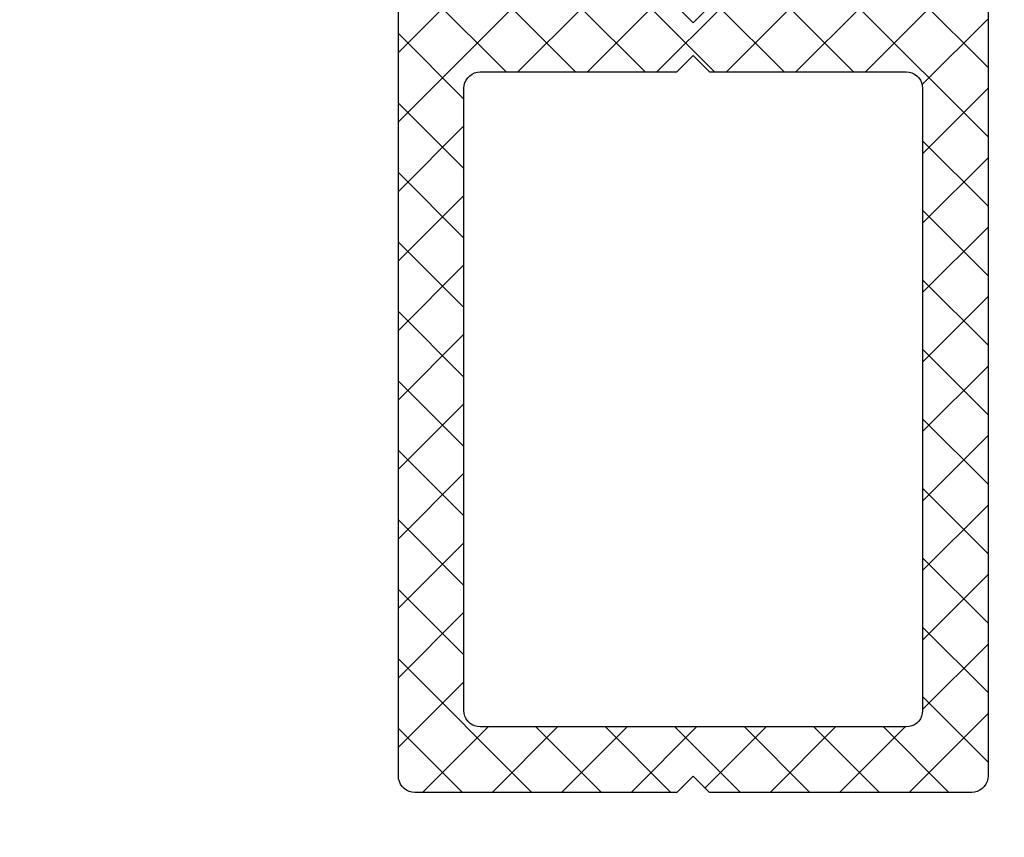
# Model space of a CAD drawing. Extents: x 4615668 to 9294084, y 5325188 to 10688993.
# Tile 309 of 656: x 4636891.86 to 4636894.86, y 5331429.39 to 5331431.88. Entities that reach past the tile are written whole.
import ezdxf

# ---------------------------------------------------------------- set-up
doc = ezdxf.new("R2010")
doc.units = 0
doc.header["$MEASUREMENT"] = 0
doc.layers.add('A_wymiary', color=152, linetype='Continuous', lineweight=5)
doc.layers.add('CrossSectionsProfils', color=7, linetype='Continuous')
doc.styles.add('wewn', font='arial.ttf', dxfattribs={"height": 12})
doc.dimstyles.new('Kopia 1do100 wew', dxfattribs={"dimscale": 0.5, "dimtxt": 8, "dimasz": 15, "dimexe": 20, "dimexo": 0, "dimgap": 5, "dimtad": 1, "dimdec": 0, "dimzin": 9, "dimtxsty": 'wewn', "dimblk": 'ARCHTICK', "dimcen": 3, "dimdle": 20, "dimclrd": 256, "dimclre": 256, "dimclrt": 256, "dimadec": 0, "dimazin": 2, "dimtfac": 1, "dimtdec": 0, "dimtix": 1, "dimtmove": 2, "dimatfit": 3, "dimldrblk": 'NONE', "dimfxl": 0, "dimtvp": 1, "dimtolj": 1, "dimtzin": 0, "dimlwd": 5, "dimlwe": 5, "dimarcsym": 0})

# ---------------------------------------------------------------- blocks, each defined once
blk = doc.blocks.new('Hatch84421', base_point=(385, 59))
at = {"layer": 'CrossSectionsProfils', "color": 253, "true_color": 0xadadad}
for p, q in [((3.744, 22), (0, 25.744)), ((14.711, 22), (18, 25.289)), ((18, 22.594), (16, 24.594)), ((0, 22.138), (2.084, 24.222)), ((0, 20.017), (3.983, 24)), ((5.866, 22), (3.866, 24)), ((4.105, 22), (6.105, 24)), ((7.987, 22), (5.987, 24)), ((6.226, 22), (8.226, 24)), ((10.108, 22), (8.108, 24)), ((8.347, 22), (10.347, 24)), ((12.23, 22), (10.23, 24)), ((10.469, 22), (12.469, 24)), ((14.351, 22), (12.351, 24)), ((12.59, 22), (14.59, 24)), ((18, 20.472), (14.472, 24)), ((2.012, 21.611), (0, 23.623)), ((16, 21.167), (18, 23.167)), ((2, 19.502), (0, 21.502)), ((16, 19.046), (18, 21.046)), ((18, 18.351), (16, 20.351)), ((0, 17.895), (2, 19.895)), ((2, 17.38), (0, 19.38)), ((16, 16.925), (18, 18.925)), ((18, 16.23), (16, 18.23)), ((0, 15.774), (2, 17.774)), ((2, 15.259), (0, 17.259)), ((16, 14.804), (18, 16.804)), ((18, 14.108), (16, 16.108)), ((0, 13.653), (2, 15.653)), ((2, 13.138), (0, 15.138)), ((16, 12.682), (18, 14.682)), ((18, 11.987), (16, 13.987)), ((0, 11.531), (2, 13.531)), ((2, 11.016), (0, 13.016)), ((16, 10.561), (18, 12.561)), ((18, 9.866), (16, 11.866)), ((0, 9.41), (2, 11.41)), ((2, 8.895), (0, 10.895)), ((16, 8.44), (18, 10.44)), ((18, 7.744), (16, 9.744)), ((0, 7.289), (2, 9.289)), ((2, 6.774), (0, 8.774)), ((16, 6.318), (18, 8.318)), ((18, 5.623), (16, 7.623)), ((0, 5.167), (2, 7.167)), ((2, 4.652), (0, 6.652)), ((16, 4.197), (18, 6.197)), ((18, 3.502), (16, 5.502)), ((0, 3.046), (2, 5.046)), ((2, 2.531), (0, 4.531)), ((13.924, 0), (18, 4.076)), ((18, 1.38), (16, 3.38)), ((0, 0.925), (2, 2.925)), ((2.41, 0), (0, 2.41)), ((1.196, 0), (3.196, 2)), ((4.531, 0), (2.531, 2)), ((3.318, 0), (5.318, 2)), ((6.652, 0), (4.652, 2)), ((5.439, 0), (7.439, 2)), ((8.637, 0.137), (6.774, 2)), ((7.56, 0), (9.56, 2)), ((10.895, 0), (8.895, 2)), ((9.682, 0), (11.682, 2)), ((13.016, 0), (11.016, 2)), ((11.803, 0), (13.803, 2)), ((15.138, 0), (13.138, 2)), ((17.259, 0), (15.259, 2)), ((16.046, 0), (18, 1.954))]:
    blk.add_line(p, q, dxfattribs=at)
blk = doc.blocks.new('_009248', base_point=(23, -2))
at = {"layer": 'CrossSectionsProfils', "color": 1}
for p, q in [((0, 45.5), (0, 0.5)), ((18, 0.5), (18, 45.5)), ((8.5, 24), (9, 23.5)), ((9, 23.5), (9.5, 24)), ((9, 22.5), (8.5, 22)), ((9.5, 22), (9, 22.5)), ((2.329, 21.97), (2.25, 21.933)), ((2.413, 21.992), (2.329, 21.97)), ((2.5, 22), (2.413, 21.992)), ((8.5, 22), (2.5, 22)), ((15.5, 22), (9.5, 22)), ((15.587, 21.992), (15.5, 22)), ((15.671, 21.97), (15.587, 21.992)), ((15.75, 21.933), (15.671, 21.97)), ((2.03, 21.671), (2.008, 21.587)), ((2.067, 21.75), (2.03, 21.671)), ((2.117, 21.821), (2.067, 21.75)), ((2.179, 21.883), (2.117, 21.821)), ((2.25, 21.933), (2.179, 21.883)), ((15.821, 21.883), (15.75, 21.933)), ((15.883, 21.821), (15.821, 21.883)), ((15.933, 21.75), (15.883, 21.821)), ((15.97, 21.671), (15.933, 21.75)), ((15.992, 21.587), (15.97, 21.671)), ((2.008, 21.587), (2, 21.5)), ((2, 21.5), (2, 2.5)), ((16, 21.5), (15.992, 21.587)), ((16, 2.5), (16, 21.5)), ((2, 2.5), (2.008, 2.413)), ((2.008, 2.413), (2.03, 2.329)), ((15.97, 2.329), (15.992, 2.413)), ((15.992, 2.413), (16, 2.5)), ((2.03, 2.329), (2.067, 2.25)), ((2.067, 2.25), (2.117, 2.179)), ((2.117, 2.179), (2.179, 2.117)), ((2.179, 2.117), (2.25, 2.067)), ((15.75, 2.067), (15.821, 2.117)), ((15.821, 2.117), (15.883, 2.179)), ((15.883, 2.179), (15.933, 2.25)), ((15.933, 2.25), (15.97, 2.329)), ((2.25, 2.067), (2.329, 2.03)), ((2.329, 2.03), (2.413, 2.008)), ((2.413, 2.008), (2.5, 2)), ((2.5, 2), (15.5, 2)), ((15.5, 2), (15.587, 2.008)), ((15.587, 2.008), (15.671, 2.03)), ((15.671, 2.03), (15.75, 2.067)), ((0, 0.5), (0.008, 0.413)), ((0.008, 0.413), (0.03, 0.329)), ((0.03, 0.329), (0.067, 0.25)), ((8.5, 0), (9, 0.5)), ((9, 0.5), (9.5, 0)), ((17.933, 0.25), (17.97, 0.329)), ((17.97, 0.329), (17.992, 0.413)), ((17.992, 0.413), (18, 0.5)), ((0.067, 0.25), (0.117, 0.179)), ((0.117, 0.179), (0.179, 0.117)), ((0.179, 0.117), (0.25, 0.067)), ((0.25, 0.067), (0.329, 0.03)), ((0.329, 0.03), (0.413, 0.008)), ((0.413, 0.008), (0.5, 0)), ((0.5, 0), (8.5, 0)), ((9.5, 0), (17.5, 0)), ((17.5, 0), (17.587, 0.008)), ((17.587, 0.008), (17.671, 0.03)), ((17.671, 0.03), (17.75, 0.067)), ((17.75, 0.067), (17.821, 0.117)), ((17.821, 0.117), (17.883, 0.179)), ((17.883, 0.179), (17.933, 0.25))]:
    blk.add_line(p, q, dxfattribs=at)
at = {"layer": 'CrossSectionsProfils'}
blk.add_blockref('Hatch84421', (385, 59), dxfattribs=at)
blk = doc.blocks.new('_ArchTick')
at = {"color": 0, "linetype": 'ByBlock', "const_width": 0.15}
blk.add_lwpolyline([(-0.5, -0.5), (0.5, 0.5)], dxfattribs=at)
blk = doc.blocks.new('*D5549')
at = {"layer": 'A_wymiary', "lineweight": 5, "ltscale": 40}
for p, q in [((4636893.316, 5331425.803), (4636893.316, 5331378.303)), ((4636949.3147, 5331425.803), (4636949.3147, 5331378.303)), ((4636883.316, 5331388.303), (4636959.3147, 5331388.303))]:
    blk.add_line(p, q, dxfattribs=at)
at = {"layer": 'Defpoints', "color": 0}
for p in [(4636893.316, 5331440.6968), (4636949.3147, 5331440.6968), (4636949.3147, 5331388.303)]:
    blk.add_point(p, dxfattribs=at)
at = {"layer": 'A_wymiary', "linetype": 'ByBlock', "lineweight": 5, "xscale": 7.5, "yscale": 7.5, "zscale": 7.5, "rotation": 180}
blk.add_blockref('_ArchTick', (4636893.316, 5331388.303), dxfattribs=at)
at = {"layer": 'A_wymiary', "linetype": 'ByBlock', "lineweight": 5, "xscale": 7.5, "yscale": 7.5, "zscale": 7.5}
blk.add_blockref('_ArchTick', (4636949.3147, 5331388.303), dxfattribs=at)
at = {"layer": 'A_wymiary', "ltscale": 40, "insert": (4636921.3154, 5331396.9299), "char_height": 12, "attachment_point": 5, "style": 'wewn'}
blk.add_mtext('\\A1;56', dxfattribs=at)
blk = doc.blocks.new('_None')

msp = doc.modelspace()

# ---------------------------------------------------------------- block references
at = {"layer": 'CrossSectionsProfils', "xscale": 0.1, "yscale": -0.1, "zscale": 0.1, "rotation": 180}
msp.add_blockref('_009248', (4636892.5145, 5331429.3246), dxfattribs=at)

# ---------------------------------------------------------------- dimensions: what is measured, and where the dimension line sits
at = {"layer": 'A_wymiary', "ltscale": 40}
dim = msp.add_linear_dim(base=(4636949.3147, 5331388.303), p1=(4636893.316, 5331440.6968), p2=(4636949.3147, 5331440.6968), dimstyle='Kopia 1do100 wew', dxfattribs=at)
dim.commit()
dim.dimension.update_dxf_attribs({"geometry": '*D5549', "text_midpoint": (4636921.3154, 5331396.9299)})

doc.saveas('drawing.dxf')
